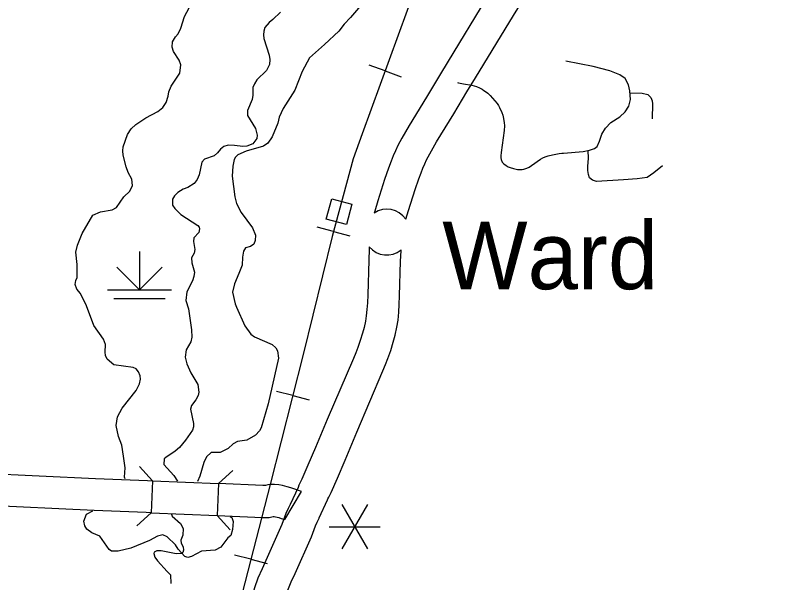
# Model space of a CAD drawing. Extents: x -19 to 366, y -4 to 359.
# Drawn here: x 153.013 to 154.161, y 185.739 to 186.578 of the extents above; entities that cross this region are included whole.
import ezdxf

# ---------------------------------------------------------------- set-up
doc = ezdxf.new("R2010")
doc.units = 0
for name, color, linetype in [('R_Contour Annot', 7, 'Continuous'), ('R_Horz Alg Annot', 7, 'Continuous'), ('R_ROW', 7, 'Continuous'), ('R_Temp Easement', 7, 'Continuous'), ('R_Vert Alg', 7, 'Continuous'), ('R_Water Annot', 7, 'Continuous'), ('Sheet Fence', 7, 'Continuous'), ('T_Drafting', 7, 'Continuous'), ('T_Vehicle Path Lt Major', 7, 'Continuous'), ('T_Vehicle Path Lt Minor', 7, 'Continuous')]:
    doc.layers.add(name, color=color, linetype=linetype)

msp = doc.modelspace()

# ---------------------------------------------------------------- linework, layer by layer
at = {"layer": 'R_Contour Annot'}
for p, q in [((153.6805, 186.4646), (153.6805, 186.4646)), ((153.2153, 185.8893), (153.2133, 185.842)), ((153.3133, 185.8851), (153.3112, 185.8378)), ((153.4112, 185.8317), (153.4357, 185.8733)), ((153.4618, 185.8339), (153.462, 185.8343))]:
    msp.add_line(p, q, dxfattribs=at)
for points in [[(153.7384, 186.6513), (153.7265, 186.6317), (153.7087, 186.6026), (153.6528, 186.5102), (153.64, 186.4891)], [(153.6805, 186.4646), (153.6933, 186.4857), (153.7492, 186.578), (153.7669, 186.607), (153.7788, 186.6267)], [(153.64, 186.4891), (153.6205, 186.4567), (153.5949, 186.415), (153.584, 186.396), (153.5783, 186.3853), (153.5748, 186.3777), (153.5715, 186.3699), (153.5684, 186.362), (153.5647, 186.352), (153.5588, 186.335), (153.5487, 186.3033), (153.5441, 186.2883), (153.5434, 186.2854)], [(153.59, 186.2763), (153.5939, 186.2892), (153.6038, 186.3202), (153.6092, 186.3361), (153.6126, 186.345), (153.6153, 186.3518), (153.6181, 186.3584), (153.6208, 186.3643), (153.6255, 186.3732), (153.6356, 186.3908), (153.6609, 186.4322), (153.6805, 186.4646)], [(153.536, 186.2354), (153.5358, 186.2318), (153.5352, 186.2157), (153.5337, 186.1646), (153.5332, 186.1525), (153.5326, 186.1429), (153.5316, 186.1333), (153.5303, 186.1253), (153.5284, 186.116), (153.5261, 186.1076), (153.5227, 186.0967), (153.5192, 186.0863), (153.5163, 186.0788), (153.5127, 186.0701), (153.474, 185.9799), (153.4566, 185.9383), (153.4454, 185.9121), (153.4364, 185.8915), (153.4341, 185.8866), (153.432, 185.8828), (153.4307, 185.8795), (153.419, 185.8541)], [(153.462, 185.8343), (153.4742, 185.8608), (153.4749, 185.8626), (153.4763, 185.8652), (153.4795, 185.872), (153.4889, 185.8933), (153.5002, 185.9199), (153.5176, 185.9614), (153.5563, 186.0517), (153.5603, 186.0613), (153.5637, 186.0702), (153.5678, 186.0822), (153.5715, 186.0944), (153.5744, 186.1048), (153.5769, 186.1166), (153.5786, 186.1271), (153.5798, 186.139), (153.5805, 186.1502), (153.581, 186.163), (153.5825, 186.2141), (153.5831, 186.2294), (153.5832, 186.2309)], [(152.964, 185.9006), (153.1311, 185.8926), (153.2082, 185.8896), (153.2153, 185.8893)], [(153.2153, 185.8893), (153.3133, 185.8851)], [(153.4357, 185.8733), (153.4202, 185.8787), (153.4147, 185.8804), (153.4079, 185.8821), (153.4022, 185.8832), (153.396, 185.8838), (153.3891, 185.8837), (153.3859, 185.883), (153.3826, 185.8823), (153.3785, 185.8823), (153.3133, 185.8851)], [(153.2133, 185.842), (153.2062, 185.8423), (153.1291, 185.8453), (152.9617, 185.8533)], [(153.419, 185.8541), (153.4162, 185.8482), (153.4128, 185.841), (153.4066, 185.8243), (153.3832, 185.7713), (153.3775, 185.759), (153.3714, 185.745), (153.3662, 185.7308), (153.3643, 185.7238), (153.3632, 185.7186), (153.3625, 185.7142), (153.3616, 185.7075), (153.3608, 185.6968), (153.3585, 185.6465), (153.3552, 185.5865), (153.3511, 185.5231), (153.3511, 185.5171), (153.3492, 185.4974), (153.3485, 185.4675), (153.3504, 185.4331)], [(153.2133, 185.842), (153.3112, 185.8378)], [(153.3112, 185.8378), (153.378, 185.8349), (153.3881, 185.8351), (153.3941, 185.8364), (153.3956, 185.8362), (153.3976, 185.8359), (153.4021, 185.8347), (153.4057, 185.8336), (153.4112, 185.8317)], [(153.3975, 185.4393), (153.3959, 185.4683), (153.3965, 185.4946), (153.3985, 185.5149), (153.3984, 185.5218), (153.4025, 185.5837), (153.4058, 185.6441), (153.4081, 185.694), (153.4087, 185.7028), (153.4093, 185.7075), (153.4097, 185.7099), (153.4103, 185.7125), (153.4113, 185.7163), (153.4154, 185.7274), (153.4207, 185.7395), (153.4264, 185.7518), (153.4505, 185.8064), (153.4565, 185.8226), (153.459, 185.8279), (153.4618, 185.8339)]]:
    msp.add_lwpolyline(points, dxfattribs=at)
for centre, start, end in [((153.5621, 186.2574), 34.0501, 123.7238), ((153.5619, 186.2571), 219.862, 309.0918)]:
    msp.add_arc(centre, 0.0337, start, end, dxfattribs=at)
at = {"layer": 'R_ROW'}
for points in [[(153.8234, 186.3742), (153.8524, 186.3763), (153.8618, 186.3786), (153.869, 186.3809), (153.8732, 186.3841), (153.8768, 186.3916), (153.8801, 186.4024), (153.8856, 186.4112), (153.8934, 186.4193), (153.9065, 186.4278), (153.9146, 186.4353), (153.9201, 186.4435), (153.9224, 186.4536), (153.9214, 186.4663), (153.9195, 186.4754), (153.9146, 186.4846), (153.9065, 186.4901), (153.8921, 186.496), (153.8674, 186.5025), (153.8269, 186.51)], [(153.6665, 186.4787), (153.6679, 186.4783), (153.6756, 186.4767), (153.6878, 186.4747), (153.6946, 186.4728), (153.6991, 186.4708), (153.7029, 186.4687), (153.7057, 186.467), (153.7082, 186.4653), (153.7112, 186.4627), (153.7148, 186.4593), (153.7185, 186.4555), (153.722, 186.4515), (153.725, 186.4476), (153.7272, 186.4445), (153.7289, 186.4415), (153.7321, 186.434), (153.7334, 186.4305), (153.7342, 186.4277), (153.7357, 186.4192), (153.7359, 186.4143), (153.7355, 186.4077), (153.7312, 186.375), (153.7306, 186.3699), (153.7305, 186.3671), (153.7309, 186.3647), (153.7328, 186.3607), (153.7352, 186.3582), (153.7385, 186.3556), (153.7413, 186.354), (153.7446, 186.3527), (153.7492, 186.3512), (153.7553, 186.35), (153.7583, 186.3499), (153.762, 186.3501), (153.7647, 186.3506), (153.7693, 186.352), (153.7725, 186.3535), (153.7762, 186.3559), (153.7891, 186.365), (153.7927, 186.3671), (153.796, 186.3686), (153.8007, 186.3703), (153.8072, 186.3718), (153.8169, 186.3735), (153.8209, 186.374), (153.8234, 186.3742)], [(153.9217, 186.4631), (153.9395, 186.4628), (153.948, 186.4608), (153.9525, 186.4563), (153.9545, 186.4517), (153.9552, 186.4471), (153.9545, 186.425)], [(153.9697, 186.3554), (153.957, 186.345), (153.9469, 186.3382), (153.9325, 186.3359), (153.912, 186.3346), (153.8722, 186.332), (153.866, 186.3342), (153.8618, 186.3375), (153.8602, 186.3424), (153.8595, 186.3483), (153.8595, 186.3545), (153.8602, 186.3665), (153.8598, 186.3781)]]:
    msp.add_lwpolyline(points, dxfattribs=at)
at = {"layer": 'R_Temp Easement'}
for points in [[(153.4048, 186.5825), (153.3933, 186.5718), (153.388, 186.5674), (153.3818, 186.5598), (153.3801, 186.5548), (153.3796, 186.5491), (153.3802, 186.5436), (153.388, 186.5191), (153.3888, 186.5129), (153.3883, 186.5053), (153.3839, 186.4963), (153.37, 186.4824), (153.3662, 186.4765), (153.3639, 186.471), (153.3638, 186.4598), (153.3627, 186.4533), (153.3561, 186.4372), (153.3559, 186.4297), (153.3679, 186.4104), (153.3703, 186.4008), (153.3697, 186.3958), (153.3639, 186.3878), (153.3552, 186.3845), (153.3493, 186.3838), (153.3366, 186.3856), (153.3275, 186.3859), (153.3209, 186.384), (153.316, 186.3798), (153.3118, 186.3745), (153.3069, 186.3701), (153.2923, 186.3653), (153.2884, 186.3607), (153.2843, 186.3422), (153.2814, 186.3352), (153.2769, 186.3293), (153.2678, 186.3232), (153.2608, 186.3207), (153.2529, 186.3159), (153.2478, 186.3109), (153.2452, 186.3058), (153.2452, 186.2969), (153.2486, 186.2921), (153.2576, 186.2831), (153.2824, 186.2672), (153.2845, 186.2646), (153.2849, 186.2619), (153.2838, 186.2568), (153.2766, 186.2486)], [(153.2766, 186.2486), (153.2761, 186.2435), (153.278, 186.2313), (153.2769, 186.226), (153.2731, 186.2191), (153.2735, 186.2119), (153.2774, 186.1981), (153.2767, 186.1916), (153.2748, 186.1853), (153.2661, 186.1688), (153.2648, 186.1559), (153.2687, 186.1435), (153.2733, 186.1128), (153.2736, 186.1016), (153.2723, 186.0948), (153.2651, 186.0828), (153.264, 186.0721), (153.2661, 186.0623), (153.272, 186.0488), (153.2825, 186.0318), (153.2839, 186.0202), (153.2828, 186.0154), (153.2796, 186.009), (153.273, 186.0004), (153.2717, 185.9954), (153.2759, 185.9738), (153.2761, 185.9691), (153.2744, 185.9641), (153.2643, 185.9491), (153.2556, 185.9384), (153.249, 185.9331), (153.235, 185.9239), (153.2329, 185.9216), (153.232, 185.9132), (153.247, 185.897), (153.2526, 185.8887)], [(153.2438, 185.8398), (153.2446, 185.8371), (153.2571, 185.8258), (153.2609, 185.8186), (153.2604, 185.8089), (153.2576, 185.8015), (153.2578, 185.7971), (153.2607, 185.7915), (153.2612, 185.7867), (153.2603, 185.7833), (153.2584, 185.7814), (153.2505, 185.781), (153.2285, 185.7856), (153.2218, 185.7854), (153.2181, 185.7837), (153.2173, 185.7816), (153.2188, 185.7764), (153.2227, 185.7706), (153.2371, 185.7549)], [(153.2371, 185.7549), (153.2422, 185.75), (153.2427, 185.7371)]]:
    msp.add_lwpolyline(points, dxfattribs=at)
at = {"layer": 'R_Vert Alg'}
for points in [[(153.1961, 185.9102), (153.2153, 185.8893)], [(153.3133, 185.8851), (153.3342, 185.9043)], [(153.2133, 185.842), (153.1923, 185.8228)], [(153.3304, 185.8168), (153.3112, 185.8378)]]:
    msp.add_lwpolyline(points, dxfattribs=at)
at = {"layer": 'R_Water Annot'}
for p, q in [((153.5596, 186.4958), (153.5361, 186.5043)), ((153.5596, 186.4958), (153.583, 186.4872)), ((153.483, 186.258), (153.4589, 186.2645)), ((153.483, 186.258), (153.5071, 186.2515)), ((153.4229, 186.0153), (153.3987, 186.0215)), ((153.4229, 186.0153), (153.4472, 186.0092)), ((153.3609, 185.7732), (153.3367, 185.7794)), ((153.3609, 185.7732), (153.3851, 185.7669))]:
    msp.add_line(p, q, dxfattribs=at)
for points in [[(153.9374, 187.474), (153.8375, 187.2723), (153.7815, 187.1116), (153.7171, 186.9338), (153.6591, 186.7693), (153.5923, 186.5854), (153.5256, 186.4029), (153.5122, 186.3656), (153.481, 186.2505), (153.4384, 186.0761), (153.3894, 185.8838), (153.3479, 185.7227), (153.3193, 185.6069), (153.3053, 185.561), (153.2935, 185.5348), (153.2754, 185.4939), (153.2436, 185.4408), (153.2211, 185.4053), (153.203, 185.3822)], [(153.9006, 187.4358), (153.8375, 187.2723), (153.7815, 187.1116), (153.7171, 186.9338), (153.6591, 186.7693), (153.5923, 186.5854), (153.5256, 186.4029), (153.5122, 186.3656), (153.481, 186.2505), (153.4384, 186.0761), (153.3894, 185.8838), (153.3479, 185.7227), (153.3193, 185.6069), (153.3053, 185.561), (153.2935, 185.5348), (153.2754, 185.4939), (153.2436, 185.4408), (153.2211, 185.4053), (153.203, 185.3822)]]:
    msp.add_lwpolyline(points, dxfattribs=at)
msp.add_lwpolyline([(153.5023, 186.2686), (153.4725, 186.2766), (153.4806, 186.3065), (153.5104, 186.2984)], close=True, dxfattribs=at)
at = {"layer": 'Sheet Fence'}
for points in [[(154.1159, 1.8709), (153.9063, 10.4874), (153.696, 19.1041), (153.485, 27.7209), (153.2733, 36.3378), (153.0608, 44.9549), (152.8476, 53.5721), (152.6337, 62.1894), (152.419, 70.8069), (152.2036, 79.4245), (151.9875, 88.0422), (151.7707, 96.6601), (151.5531, 105.2782), (151.3348, 113.8963), (151.1158, 122.5147), (150.8961, 131.1331), (150.6757, 139.7517), (150.4545, 148.3704), (150.2326, 156.9893), (150.0101, 165.6083), (149.7867, 174.2275), (149.5627, 182.8468), (149.338, 191.4662), (149.1125, 200.0858), (148.8864, 208.7055), (148.6595, 217.3254), (148.4319, 225.9454), (148.2037, 234.5655), (147.9747, 243.1858), (147.745, 251.8063), (147.5146, 260.4269), (147.2835, 269.0476), (147.0517, 277.6685), (146.8191, 286.2895), (146.5859, 294.9106), (146.352, 303.5319), (146.1174, 312.1534), (145.8821, 320.775), (145.6461, 329.3967), (145.4094, 338.0186), (145.172, 346.6406)], [(0, 180.8999), (7.1228, 180.9044), (14.2457, 180.9176), (21.3685, 180.9397), (28.4912, 180.9706), (35.614, 181.0103), (42.7366, 181.0589), (49.8592, 181.1163), (56.9818, 181.1825), (64.1042, 181.2575), (71.2266, 181.3414), (78.3488, 181.4341), (85.4709, 181.5357), (92.5929, 181.646), (99.7147, 181.7652), (106.8364, 181.8933), (113.9579, 182.0301), (121.0793, 182.1758), (128.2005, 182.3303), (135.3214, 182.4936), (142.4422, 182.6658), (149.5627, 182.8468), (156.683, 183.0366), (163.8031, 183.2352), (170.9229, 183.4427), (178.0425, 183.659), (185.1617, 183.8841), (192.2807, 184.1181), (199.3994, 184.3608), (206.5178, 184.6124), (213.6359, 184.8728), (220.7537, 185.1421), (227.8711, 185.4201), (234.9881, 185.707), (242.1048, 186.0027), (249.2212, 186.3073), (256.3371, 186.6206), (263.4526, 186.9428), (270.5678, 187.2738), (277.6825, 187.6136), (284.7968, 187.9622), (291.9107, 188.3197), (299.0241, 188.6859), (306.1371, 189.061), (313.2495, 189.4449), (320.3615, 189.8377), (327.4731, 190.2392), (334.5841, 190.6495), (341.6946, 191.0687)]]:
    msp.add_spline(points, degree=3, dxfattribs=at)
at = {"layer": 'T_Drafting'}
for p, q in [((153.1964, 186.2286), (153.1964, 186.1718)), ((153.1964, 186.1718), (153.1629, 186.2053)), ((153.1964, 186.1718), (153.2299, 186.2053)), ((153.1491, 186.1718), (153.2438, 186.1718)), ((153.1585, 186.1589), (153.2343, 186.1589))]:
    msp.add_line(p, q, dxfattribs=at)
at = {"layer": 'T_Vehicle Path Lt Major'}
for points in [[(153.2449, 186.5388), (153.2494, 186.5464), (153.2532, 186.5506), (153.2575, 186.5588), (153.2628, 186.5765), (153.2697, 186.5892), (153.2975, 186.6249), (153.3179, 186.6463)], [(153.526, 186.5956), (153.5085, 186.5748), (153.4989, 186.5649), (153.491, 186.5544), (153.47, 186.5347), (153.4475, 186.5153), (153.4368, 186.4951), (153.4259, 186.4671)], [(153.1751, 185.8922), (153.1739, 185.8947), (153.1748, 185.9084), (153.1728, 185.9259), (153.1699, 185.9418), (153.1653, 185.9547), (153.1619, 185.9712), (153.1635, 185.9839), (153.1707, 185.9967), (153.1912, 186.023), (153.1961, 186.0327), (153.1978, 186.0395), (153.197, 186.0445), (153.1946, 186.0507), (153.1913, 186.0549), (153.187, 186.0571), (153.1583, 186.0608), (153.1483, 186.0693), (153.1458, 186.0744), (153.1452, 186.0795), (153.1457, 186.0911), (153.143, 186.0987), (153.1289, 186.1188), (153.1177, 186.1481), (153.1091, 186.1663), (153.1037, 186.1728), (153.1011, 186.1796), (153.102, 186.1855), (153.1041, 186.1902), (153.1042, 186.2092), (153.102, 186.2276), (153.1047, 186.2379), (153.1116, 186.2554), (153.1272, 186.2822), (153.1384, 186.2872), (153.1558, 186.29), (153.162, 186.2936), (153.173, 186.3096), (153.1817, 186.3176), (153.1858, 186.326), (153.1848, 186.3355), (153.1795, 186.3455), (153.1764, 186.3539), (153.1722, 186.3709), (153.1716, 186.3774), (153.1723, 186.3833), (153.1787, 186.4015), (153.1838, 186.4101), (153.1908, 186.4164), (153.2055, 186.4262), (153.2231, 186.4359), (153.2307, 186.4415), (153.2358, 186.4491), (153.2388, 186.4586), (153.2397, 186.4647), (153.2429, 186.4733), (153.2559, 186.4923), (153.2575, 186.5048), (153.2547, 186.5117), (153.2467, 186.5247), (153.2446, 186.5308), (153.2449, 186.5388)], [(153.4259, 186.4671), (153.4088, 186.4401), (153.4027, 186.4275), (153.4009, 186.4184), (153.3926, 186.3984), (153.386, 186.3887), (153.3794, 186.3843), (153.3539, 186.3771), (153.3417, 186.3718), (153.3382, 186.3683), (153.3363, 186.3647), (153.3342, 186.3548), (153.3333, 186.3398), (153.337, 186.3095), (153.3395, 186.2996), (153.3468, 186.2863), (153.3632, 186.2634), (153.3679, 186.2528), (153.3674, 186.245), (153.3653, 186.2395), (153.3606, 186.2359), (153.353, 186.2338), (153.3498, 186.2292), (153.3485, 186.2199), (153.348, 186.2085), (153.3429, 186.1959), (153.3366, 186.1809), (153.3338, 186.1685), (153.3376, 186.1511), (153.3395, 186.1464)], [(153.3395, 186.1464), (153.3521, 186.1185), (153.3611, 186.106), (153.3662, 186.1022), (153.3924, 186.091), (153.3979, 186.0861), (153.4002, 186.0815), (153.4016, 186.0707), (153.3863, 186.003), (153.3763, 185.9678), (153.3739, 185.9631), (153.3679, 185.9566), (153.3548, 185.9491), (153.341, 185.9472), (153.3349, 185.9441), (153.3276, 185.937), (153.3153, 185.9313), (153.3022, 185.9312), (153.2954, 185.9245), (153.2913, 185.9165), (153.2857, 185.896), (153.2822, 185.8883)], [(153.3304, 185.8366), (153.3327, 185.8347), (153.3346, 185.8292), (153.3337, 185.8171), (153.3313, 185.8085), (153.3267, 185.8049), (153.3167, 185.7908), (153.308, 185.7864), (153.2878, 185.7851), (153.2732, 185.7771), (153.2679, 185.7759), (153.2634, 185.777), (153.2535, 185.7882), (153.2495, 185.7946), (153.2371, 185.8063), (153.2308, 185.8092), (153.2229, 185.8072), (153.211, 185.8009), (153.1836, 185.7896), (153.1646, 185.7851), (153.1548, 185.7849), (153.1512, 185.7873), (153.1378, 185.8074), (153.1255, 185.8123), (153.1185, 185.8175), (153.1152, 185.8228), (153.1141, 185.8295), (153.1176, 185.8396), (153.1273, 185.845)]]:
    msp.add_lwpolyline(points, dxfattribs=at)
at = {"layer": 'T_Vehicle Path Lt Minor'}
for p, q in [((153.5334, 185.854), (153.4955, 185.7884)), ((153.4955, 185.854), (153.5334, 185.7884)), ((153.4766, 185.8212), (153.5523, 185.8212))]:
    msp.add_line(p, q, dxfattribs=at)

# ---------------------------------------------------------------- texts
at = {"layer": 'R_Horz Alg Annot'}
msp.add_text('Ward', height=0.1, dxfattribs=at).set_placement((153.644, 186.1727))

doc.saveas('drawing.dxf')
